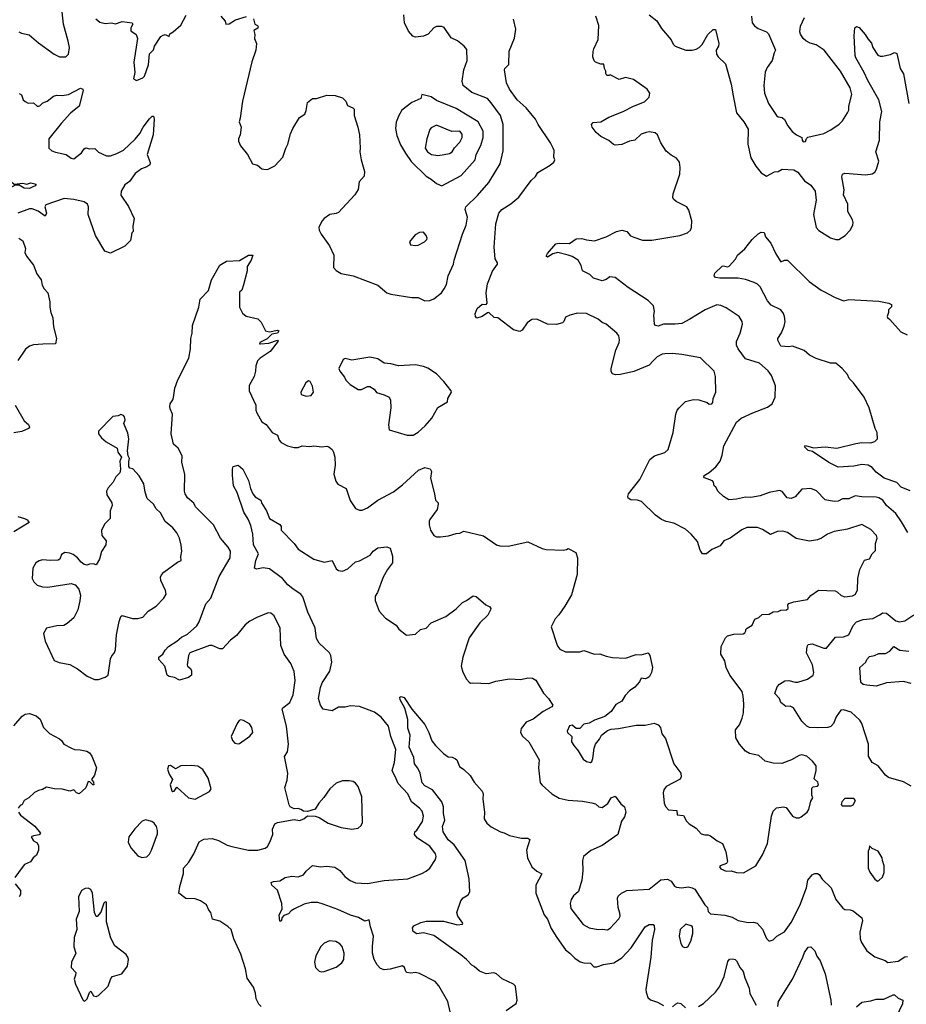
# Model space of a CAD drawing. Extents: x 1690054 to 1842981, y 782881 to 914114.
# Tile 587 of 656: x 1810210 to 1817007, y 847392 to 854938. Entities that reach past the tile are written whole.
import ezdxf

# ---------------------------------------------------------------- set-up
doc = ezdxf.new("R2010")
doc.units = 0

msp = doc.modelspace()

# ---------------------------------------------------------------- linework, layer by layer
at = {"layer": '0CON10XD'}
for points in [[(1810580.6, 854775), (1810544.5, 854904.5), (1810529.4, 855045)], [(1810794.4, 854945), (1810825, 854920.6), (1810865, 854910), (1810914.2, 854914.2), (1810945, 854907.1), (1810995.8, 854924.2), (1811072.5, 854915), (1811077.5, 854905), (1811062.8, 854877.2), (1811063.1, 854853.1), (1811103.8, 854823.8), (1811113.8, 854795), (1811084.1, 854614.1), (1811092.5, 854535), (1811083.3, 854485), (1811105, 854471.2), (1811155, 854492.5), (1811166.7, 854505), (1811198.3, 854591.7), (1811204.1, 854675.9), (1811235, 854707.5), (1811243.8, 854735), (1811290.9, 854809.1), (1811310.7, 854820.7), (1811325, 854823.8), (1811355, 854810), (1811360.7, 854829.3), (1811387.5, 854845), (1811445, 854897.5), (1811485, 854973.8)], [(1811752.9, 854965), (1811786.1, 854926.1), (1811790, 854905), (1811815, 854906.7), (1811865, 854936.7), (1811948, 854962)], [(1812002.5, 854945), (1812012.5, 854905), (1812032.5, 854895), (1812038, 854885), (1812035.5, 854874.5), (1812003.8, 854855), (1812012.9, 854825), (1812010.6, 854795), (1812024.3, 854755), (1812020.8, 854705), (1811990, 854615), (1811918, 854315), (1811901.2, 854185), (1811892, 854155), (1811908.8, 854115), (1811900.8, 854055), (1811886.2, 854025), (1811888.3, 854008.3), (1811901.7, 853971.7), (1811955.8, 853905.8), (1811994, 853834), (1812033.6, 853823.6), (1812065, 853796.7), (1812081.7, 853791.7), (1812108.8, 853791.2), (1812165, 853818), (1812227.1, 853885), (1812250, 853955), (1812266.3, 853983.7), (1812285.5, 854064.5), (1812303.1, 854105), (1812355, 854188), (1812396, 854215), (1812406.7, 854243.3), (1812415.5, 854304.5), (1812454.4, 854335.6), (1812485, 854333.8), (1812565, 854360), (1812628.3, 854358.3), (1812685, 854338.8), (1812708.8, 854315), (1812721.7, 854281.7), (1812763.6, 854263.6), (1812773.6, 854253.6), (1812773.8, 854205), (1812801.2, 854115), (1812813.8, 854055), (1812820, 853955), (1812816.7, 853925), (1812826.7, 853865), (1812853.3, 853775), (1812849.5, 853740.5), (1812813.3, 853695), (1812803.9, 853636.1), (1812780, 853595), (1812655, 853462), (1812635, 853452.5), (1812587.5, 853445), (1812544.5, 853415.5), (1812525.7, 853395), (1812504, 853345), (1812505.9, 853325.9), (1812521.2, 853295), (1812585.7, 853205.7), (1812617.5, 853135), (1812615, 853040), (1812635, 853017.5), (1812675, 852993.8), (1812765.7, 852975.7), (1812955, 852904), (1813025, 852846.2), (1813055, 852834), (1813215, 852808.6), (1813265, 852808.8), (1813316.4, 852783.6), (1813355, 852786), (1813385, 852799.2), (1813443.6, 852846.4), (1813464.2, 852875), (1813480.5, 852909.5), (1813495.6, 852975), (1813535.6, 853065), (1813540, 853095), (1813603.3, 853295), (1813633.3, 853365), (1813641.5, 853425), (1813625.6, 853485), (1813629.4, 853505), (1813718.5, 853591.5), (1813805, 853690.8), (1813894.3, 853835), (1813916.8, 853933.2), (1813915.4, 854135), (1813896.5, 854205), (1813825, 854300.6), (1813795, 854334.6), (1813675, 854379.5), (1813608.8, 854435), (1813602.7, 854467.3), (1813614.4, 854555), (1813638.9, 854625), (1813638.8, 854708.8), (1813615.9, 854735.9), (1813565, 854776.2), (1813518.3, 854798.3), (1813465, 854877.5), (1813446.4, 854886.4), (1813405, 854887.5), (1813385, 854876), (1813341.3, 854828.7), (1813305, 854813.1), (1813245, 854804.4), (1813223, 854813), (1813190, 854850), (1813160, 854915), (1813153.8, 854975)], [(1817017.8, 851007.8), (1816970.8, 851090.8), (1816925.8, 851155), (1816855.7, 851215), (1816827.1, 851255), (1816795, 851273.5), (1816775, 851279.6), (1816665, 851280.9), (1816615, 851288.9), (1816565, 851265.8), (1816517, 851267), (1816485, 851248.9), (1816452.9, 851247.1), (1816385, 851258.2), (1816318.5, 851328.5), (1816274.7, 851344.7), (1816205, 851340.5), (1816155, 851282), (1816125, 851270), (1816094.2, 851274.2), (1816055, 851323.8), (1816035, 851330.8), (1815955.8, 851314.2), (1815885, 851288.6), (1815815, 851276), (1815775, 851278.8), (1815705, 851264), (1815645, 851260), (1815604.4, 851284.4), (1815565, 851323.3), (1815545.8, 851355.8), (1815532.5, 851365), (1815528.8, 851395), (1815520, 851405), (1815458.3, 851428.3), (1815453.3, 851435), (1815456.7, 851445), (1815495, 851468), (1815547.4, 851512.6), (1815578.8, 851555), (1815595, 851600), (1815608.3, 851671.7), (1815704.2, 851855), (1815741.2, 851885), (1815831.2, 851925), (1815941.7, 851968.3), (1815978.8, 851995), (1816002, 852045), (1816003.6, 852133.6), (1815972.7, 852212.7), (1815947.6, 852247.6), (1815881.2, 852305), (1815775, 852340), (1815716.4, 852415), (1815704.5, 852445), (1815705, 852472.5), (1815733.1, 852535), (1815752, 852605), (1815748.8, 852625), (1815725, 852663.8), (1815625, 852730.8), (1815585, 852748.6), (1815555, 852754.3), (1815465, 852715.8), (1815347.8, 852642.2), (1815285, 852611.1), (1815235, 852604.4), (1815145, 852604.3), (1815105, 852589.2), (1815085, 852594), (1815075.9, 852605.9), (1815070.5, 852675), (1815077.4, 852702.6), (1815067.8, 852745), (1815026.6, 852786.6), (1814874, 852885), (1814773.6, 852963.6), (1814735, 852968), (1814705, 852948), (1814675, 852937.5), (1814608.3, 852958.3), (1814580, 852985), (1814523.5, 853013.5), (1814514, 853055), (1814491.2, 853095), (1814444.5, 853124.5), (1814415, 853134.4), (1814335, 853153.3), (1814295.7, 853144.3), (1814255, 853118.8), (1814246.7, 853125), (1814255, 853145.8), (1814320.5, 853219.5), (1814345, 853225.6), (1814425, 853222.5), (1814475, 853258.8), (1814518.3, 853261.7), (1814555, 853250.8), (1814615, 853244), (1814705.5, 853274.5), (1814785, 853314.2), (1814825, 853326.7), (1814864.2, 853314.2), (1814892.7, 853282.7), (1814918.3, 853271.7), (1814985, 853250), (1815055, 853249.2), (1815270, 853285), (1815330, 853305), (1815352.5, 853325), (1815360, 853345), (1815362.5, 853397.5), (1815339.7, 853479.7), (1815324.1, 853504.1), (1815243.3, 853545), (1815222.7, 853562.7), (1815218, 853575), (1815219.2, 853605), (1815270.8, 853755), (1815274.2, 853805), (1815266.6, 853846.6), (1815245, 853878), (1815205, 853899.2), (1815165, 853930), (1815124.3, 853995), (1815100, 854055), (1815081.7, 854071.7), (1815035, 854078.5), (1815013.3, 854075), (1814975, 854060), (1814925, 854016), (1814885, 854008), (1814825, 853982), (1814775, 853977.5), (1814761.7, 853981.7), (1814725, 854013.8), (1814665, 854044), (1814628.8, 854075), (1814598.8, 854115), (1814593.6, 854136.4), (1814605, 854150), (1814665, 854155.8), (1814725, 854191.4), (1814836.2, 854233.8), (1814914.1, 854275.9), (1815000.2, 854309.8), (1815035, 854344.2), (1815040.5, 854375), (1815020, 854405), (1814915, 854479.5), (1814855, 854495.6), (1814805, 854479.4), (1814736.4, 854516.4), (1814725, 854510), (1814711.7, 854511.7), (1814702, 854525), (1814703.3, 854545), (1814692.5, 854565), (1814688.3, 854598.3), (1814665, 854597.5), (1814625, 854612.5), (1814613.9, 854623.9), (1814603.3, 854655), (1814606, 854695), (1814610, 854715), (1814644.5, 854785.5), (1814648.6, 854895), (1814625.5, 854965)], [(1815036.3, 854976.3), (1815095, 854928.8), (1815130, 854870), (1815204.3, 854785), (1815219.8, 854749.8), (1815234, 854735), (1815315.5, 854705.5), (1815365, 854705.4), (1815395, 854711.8), (1815417.8, 854725), (1815441.1, 854748.9), (1815483.9, 854826.1), (1815525, 854863.1), (1815545, 854863.3), (1815569.2, 854755), (1815565.6, 854734.4), (1815550, 854705), (1815551.2, 854675), (1815563, 854653), (1815619.5, 854599.5), (1815664.3, 854445), (1815678.9, 854355)], [(1815819.4, 854965), (1815825.7, 854915), (1815842.4, 854892.4), (1815870.3, 854870.3), (1815935, 854845.8), (1815950.9, 854830.9), (1816004, 854705), (1815993.1, 854685), (1815979.4, 854625), (1815939.1, 854570.9), (1815924.4, 854535.6), (1815914.2, 854435), (1815919.2, 854375), (1815950, 854295), (1816011.2, 854205), (1816025, 854193.3), (1816055, 854188.8), (1816073.2, 854173.2), (1816099.2, 854125), (1816132.4, 854082.4), (1816164, 854055), (1816206.2, 854035), (1816207.5, 854015), (1816215, 854002.7), (1816234, 854005), (1816242.1, 854027.9), (1816252.5, 854037.5), (1816375, 854066.9), (1816428, 854095), (1816491.3, 854138.7), (1816516.5, 854163.5), (1816556.4, 854223.6), (1816565.8, 854245), (1816565.8, 854275), (1816588.9, 854365), (1816575, 854416.2), (1816503.2, 854543.2), (1816378, 854705), (1816316.1, 854746.1), (1816268.9, 854758.9), (1816236.8, 854776.8), (1816216.2, 854795), (1816195, 854827.5), (1816190, 854845), (1816195, 854890), (1816226.2, 854955)], [(1815777.5, 850255), (1815777.5, 850265), (1815787.5, 850275), (1815825, 850297.5), (1815846.1, 850343.9), (1815875, 850356.7), (1815901.2, 850378.8), (1815955, 850383.3), (1815985, 850400), (1816025, 850403.3), (1816045, 850413.3), (1816087.5, 850415), (1816100, 850425), (1816097.5, 850455), (1816106.4, 850463.6), (1816145, 850477.1), (1816250, 850495), (1816275.7, 850524.3), (1816334.2, 850565.8), (1816460.3, 850560.3), (1816480.3, 850550.3), (1816506.2, 850525), (1816535, 850515.6), (1816595, 850521.9), (1816615, 850534), (1816633.1, 850566.9), (1816634.6, 850655), (1816649.1, 850725), (1816685, 850796.2), (1816725, 850806.2), (1816745.5, 850844.5), (1816769.5, 850870.5), (1816770, 850925), (1816782.5, 850965), (1816777.5, 850985), (1816735, 851032), (1816665, 851070.6), (1816555, 851034.4), (1816452.9, 851017.1), (1816403.2, 850996.8), (1816356.7, 850965), (1816325, 850951.9), (1816265, 850941.9), (1816162.4, 850962.4), (1816095, 851008.6), (1816059.7, 851019.7), (1816015.9, 851015.9), (1815965, 850991.9), (1815905, 851030.8), (1815865.6, 851045.6), (1815785, 851045.6), (1815745, 851029.2), (1815655, 850966), (1815607.5, 850945), (1815580, 850905), (1815515, 850878), (1815475, 850843.8), (1815445, 850843.8), (1815425, 850873.8), (1815405, 850939.2), (1815356.7, 850995), (1815313, 851033), (1815225, 851080), (1815165, 851092.5), (1815128.9, 851108.9), (1815085, 851140), (1814977, 851247), (1814945, 851255.8), (1814895, 851259.2), (1814875, 851272.5), (1814871.2, 851285), (1814876.2, 851305), (1814965, 851413.3), (1815041.4, 851568.6), (1815075, 851596.9), (1815155, 851621.9), (1815180.8, 851645), (1815219.4, 851775), (1815240, 851915), (1815250, 851945), (1815264.4, 851965), (1815315, 852012.5), (1815375, 852028.8), (1815415, 852026.2), (1815480, 852005), (1815495, 851992.5), (1815515, 851994), (1815523.3, 852005), (1815526, 852035), (1815545.7, 852085), (1815544.3, 852205), (1815532.9, 852245), (1815427.7, 852347.7), (1815285, 852373.3), (1815215, 852380), (1815155, 852377.5), (1815135, 852374.5), (1815096, 852355), (1815065.6, 852325), (1815035, 852291.1), (1814918.5, 852241.5), (1814815, 852219.3), (1814777.1, 852217.1), (1814753.9, 852223.9), (1814743.4, 852243.4), (1814743.3, 852265), (1814779.5, 852405), (1814805.6, 852465), (1814808.6, 852485), (1814802.9, 852515), (1814788, 852535), (1814705, 852603.8), (1814675, 852616.7), (1814644.2, 852644.2), (1814555, 852685.7), (1814485, 852690), (1814425.9, 852674.1), (1814395, 852657.5), (1814381.2, 852625), (1814370, 852615), (1814325, 852601.2), (1814255, 852606.2), (1814175, 852643.3), (1814135, 852641.2), (1814101.2, 852615), (1814061.7, 852558.3), (1814045, 852550), (1813995, 852561.2), (1813875, 852652.5), (1813845.9, 852655.9), (1813805, 852693.3), (1813795, 852692.5), (1813755, 852664), (1813715, 852650), (1813703.6, 852663.6), (1813702.5, 852685), (1813716.7, 852725), (1813755, 852758.8), (1813785, 852756.2), (1813794.2, 852765.8), (1813784.6, 852845), (1813796.3, 852913.7), (1813835, 853011.2), (1813873.8, 853065), (1813873.8, 853075), (1813855.8, 853105.8), (1813846.9, 853195), (1813859.2, 853375), (1813882.5, 853455), (1813905, 853484), (1813975, 853526), (1814035, 853578), (1814132, 853705), (1814165, 853736.2), (1814183, 853767), (1814277.3, 853822.7), (1814305, 853847.5), (1814313.3, 853865), (1814303.8, 853885), (1814306.7, 853935), (1814300, 853955), (1814280, 853995), (1814185, 854136.2), (1814165, 854176.2), (1814092.7, 854262.7), (1814022.5, 854325), (1813965, 854406.2), (1813940.8, 854455), (1813926, 854555), (1813928.8, 854565), (1813960.8, 854595), (1813962.4, 854697.6), (1814002.3, 854797.7), (1814014.3, 854865), (1813995, 854943.3)], [(1815678.9, 854355), (1815705.3, 854225.3), (1815760.9, 854155), (1815795, 854100), (1815792.2, 853985), (1815815, 853880), (1815852.5, 853815), (1815895, 853763.8), (1815935, 853740), (1815995, 853772), (1816025, 853774), (1816055.9, 853794.1), (1816145, 853788.6), (1816175, 853770.8), (1816225, 853703.3), (1816275, 853670), (1816308.8, 853625), (1816315.9, 853555.9), (1816296, 853445), (1816316.7, 853345), (1816335, 853323.3), (1816425, 853266.7), (1816465, 853253.3), (1816490, 853255), (1816536.7, 853285), (1816576.2, 853325), (1816595.8, 853364.2), (1816598.8, 853385), (1816594, 853405), (1816559.5, 853469.5), (1816557.5, 853525), (1816524, 853595), (1816529.2, 853635), (1816512, 853735), (1816516.2, 853753.8), (1816535, 853762), (1816695, 853750), (1816745, 853756.2), (1816765, 853770), (1816777.9, 853792.1), (1816795.6, 853855), (1816772.3, 853925), (1816801.2, 854015), (1816803.3, 854155), (1816820, 854235), (1816795.6, 854325), (1816711.9, 854471.9), (1816684.7, 854534.7), (1816619.1, 854645), (1816613.8, 854665), (1816607.5, 854815), (1816612.9, 854877.1), (1816625, 854886.2), (1816645, 854878), (1816691.2, 854825), (1816710.9, 854790.9), (1816739.7, 854759.7), (1816750, 854725), (1816787.7, 854667.7), (1816805, 854658.8), (1816825, 854658), (1816885, 854672), (1816915, 854685.8), (1816935, 854680), (1816958.8, 854565), (1816985, 854522.5), (1817026.5, 854296.5)], [(1810202.5, 854845), (1810224.2, 854834.2), (1810281.2, 854821.2), (1810355, 854760), (1810475, 854674.2), (1810515, 854654), (1810562.5, 854655), (1810584, 854675), (1810590.6, 854725), (1810580.6, 854775)], [(1810205, 854373.8), (1810223, 854363), (1810236.7, 854325), (1810251.2, 854311.2), (1810275, 854300), (1810315, 854300.6), (1810345, 854275.7), (1810355, 854274.5), (1810365, 854277.5), (1810387.8, 854302.2), (1810420, 854315), (1810468.3, 854351.7), (1810495, 854360), (1810535, 854356.7), (1810585, 854364.4), (1810675, 854414.4), (1810694, 854405), (1810697.1, 854395), (1810664.5, 854275.5), (1810599.1, 854220.9), (1810527.3, 854142.7), (1810433.3, 854025), (1810434.2, 853955), (1810455, 853932.5), (1810483.2, 853923.2), (1810565, 853904.4), (1810605, 853877.7), (1810625, 853872), (1810682.6, 853917.4), (1810705, 853950), (1810717, 853957), (1810745, 853947.5), (1810785, 853950.8), (1810813.8, 853923.8), (1810875, 853895.8), (1810905, 853895.7), (1810955, 853913.3), (1811005, 853939.4), (1811095, 854022.2), (1811130.9, 854065), (1811157.1, 854115), (1811205, 854178.8), (1811225, 854198.8), (1811235, 854200), (1811241.2, 854175), (1811233.8, 854055), (1811186, 853905), (1811208.8, 853845), (1811206.7, 853825), (1811185, 853810), (1811143.3, 853795), (1811095, 853758.8), (1811050.9, 853699.1), (1811015, 853674), (1810987.5, 853625), (1810985, 853592.5), (1811045, 853507.5), (1811086.7, 853415), (1811077.5, 853355), (1811080, 853315), (1811070, 853305), (1811060, 853245), (1811015, 853202.5), (1810905, 853150), (1810863.6, 853163.6), (1810791.2, 853285), (1810734.3, 853445), (1810737.3, 853505), (1810730, 853525), (1810705, 853541.8), (1810625, 853561.2), (1810552, 853568), (1810410, 853520), (1810402.9, 853505), (1810415.8, 853455), (1810405, 853433.8), (1810351.4, 853471.4), (1810305, 853489.8), (1810285, 853489.1), (1810195, 853456.7)], [(1813445, 853664), (1813594.7, 853745.3), (1813700.5, 853865), (1813708.9, 853905), (1813745.8, 853974.2), (1813763.5, 854035), (1813762.9, 854085), (1813725, 854156.7), (1813555, 854258.5), (1813405, 854318.5), (1813365, 854348.2), (1813292.5, 854365), (1813286.2, 854335), (1813215, 854302.9), (1813139.2, 854245), (1813115.6, 854205), (1813096.4, 854153.6), (1813091.9, 854105), (1813100.2, 854050.2), (1813128.3, 853978.3), (1813167.7, 853915), (1813212, 853852), (1813325, 853739.2), (1813365, 853717.1), (1813405, 853682), (1813445, 853664)], [(1813415, 853896.4), (1813465, 853904.6), (1813505, 853911.8), (1813525, 853925.6), (1813544.2, 853955.8), (1813585, 853998.6), (1813601.1, 854035), (1813602, 854062), (1813583.3, 854085), (1813522.4, 854082.4), (1813405, 854130), (1813365, 854110), (1813354.1, 854095.9), (1813330, 854025), (1813318.8, 853955), (1813335, 853926.7), (1813365.9, 853905.9), (1813415, 853896.4)], [(1810285, 853646), (1810245, 853647.5), (1810205, 853670.8), (1810175, 853670), (1810153, 853657), (1810135, 853660), (1810110, 853690), (1810059.3, 853709.3), (1810041.2, 853745), (1810043.3, 853765), (1810055, 853777.5), (1810065, 853772.5), (1810111.7, 853701.7), (1810145.9, 853695.9), (1810168.3, 853678.3), (1810235, 853686.5), (1810265, 853677.5), (1810295, 853688), (1810335, 853677.5), (1810327.5, 853665), (1810305, 853654.4), (1810285, 853646)], [(1813245, 853206.7), (1813265, 853211.2), (1813313.3, 853235), (1813330, 853255), (1813333.3, 853265), (1813326.7, 853285), (1813305, 853310), (1813275, 853308.8), (1813241.2, 853288.8), (1813197.5, 853235), (1813205, 853213.3), (1813245, 853206.7)], [(1817035, 851328.7), (1816968, 851355), (1816935, 851390.6), (1816836.2, 851425), (1816775, 851471.4), (1816746, 851506), (1816715, 851523.6), (1816665, 851530), (1816603, 851517), (1816485, 851508.1), (1816412.9, 851545), (1816288, 851628), (1816255, 851635.8), (1816226.7, 851665), (1816235, 851675.8), (1816295, 851656), (1816385, 851665.7), (1816475, 851655.7), (1816620.7, 851689.3), (1816665, 851696.9), (1816735, 851696.7), (1816765, 851705.7), (1816785.7, 851725), (1816784.2, 851775), (1816767.1, 851805), (1816722.1, 851965), (1816684.7, 852044.7), (1816601.2, 852155), (1816568.6, 852188.6), (1816555, 852219.2), (1816515, 852264.3), (1816466.2, 852306.2), (1816425, 852306.9), (1816315, 852341.8), (1816265, 852368.5), (1816222.5, 852402.5), (1816135, 852436.7), (1816105, 852431.4), (1816045, 852436), (1816021.4, 852481.4), (1816020.8, 852495), (1816050.3, 852539.7), (1816070.9, 852589.1), (1816078.2, 852625), (1816072.7, 852665), (1816065, 852686), (1816043.9, 852713.9), (1815970.8, 852750.8), (1815942.8, 852785), (1815885, 852890), (1815865, 852910.6), (1815840, 852925), (1815775, 852947.5), (1815718, 852958), (1815576.4, 852956.4), (1815545, 852963.8), (1815533.3, 852975), (1815538.8, 852995), (1815595, 853048.8), (1815605, 853053.3), (1815635, 853044), (1815649.5, 853050.5), (1815697.3, 853102.7), (1815713.5, 853135), (1815768.9, 853181.1), (1815825.7, 853254.3), (1815872.1, 853297.9), (1815895, 853308.9), (1815917.5, 853307.5), (1815926.2, 853275), (1815967.5, 853225), (1816005.8, 853145), (1816045, 853082.5), (1816073.6, 853096.4), (1816095, 853096.2), (1816261.2, 852931.2), (1816354.6, 852864.6), (1816375.5, 852855.5), (1816455, 852812.5), (1816525, 852784), (1816566.4, 852793.6), (1816795, 852780.8), (1816873.3, 852765), (1816892.5, 852755), (1816892.7, 852737.3), (1816871.2, 852715), (1816871.2, 852695), (1816858.8, 852665), (1816863.3, 852655), (1816881.4, 852641.4), (1816963.3, 852545), (1817013.9, 852523.9)], [(1810203, 853263), (1810233.6, 853243.6), (1810253.3, 853185), (1810250, 853155), (1810262, 853125), (1810315, 853057.5), (1810340.5, 852990.5), (1810373.9, 852943.9), (1810381.2, 852905), (1810396.2, 852875), (1810426.7, 852845), (1810441.2, 852775), (1810440, 852735), (1810447.5, 852695), (1810464.2, 852654.2), (1810468.6, 852585), (1810490.8, 852495), (1810485, 852453.3), (1810387.7, 852452.3), (1810315, 852445.8), (1810285, 852436), (1810255, 852413.8), (1810195, 852326.7)], [(1812061.2, 847375), (1812044.2, 847394.2), (1812023.3, 847435), (1812018.3, 847478.3), (1812001.2, 847525), (1811952.4, 847592.4), (1811940.8, 847665), (1811905.5, 847775.5), (1811850.8, 847895), (1811831.2, 847965), (1811805, 847990), (1811745, 848028.8), (1811688.8, 848045), (1811675.8, 848095), (1811660, 848115), (1811642.5, 848155), (1811596.1, 848186.1), (1811555, 848200), (1811484.2, 848204.2), (1811430, 848245), (1811437.5, 848295), (1811465.9, 848395.9), (1811466.2, 848435), (1811507.6, 848482.4), (1811544.2, 848545), (1811585, 848638.8), (1811621.7, 848658.3), (1811685, 848663.8), (1811735, 848648.8), (1811800.9, 848610.9), (1811835, 848600.8), (1811965, 848573.3), (1812035, 848572.9), (1812092, 848588), (1812108.3, 848601.7), (1812128.1, 848635), (1812151.2, 848695), (1812148.8, 848735), (1812165, 848776.7), (1812185, 848786.2), (1812315, 848810), (1812355, 848800), (1812387.5, 848815), (1812415, 848836.7), (1812475, 848834), (1812505, 848824), (1812575, 848781.2), (1812675, 848748), (1812755, 848734), (1812805, 848743.3), (1812827.3, 848762.7), (1812838, 848785), (1812831.7, 848981.7), (1812805, 849062.5), (1812785, 849087.5), (1812765, 849098.8), (1812735, 849106.2), (1812685, 849106.2), (1812635, 849086.7), (1812586.1, 849043.9), (1812541.7, 848978.3), (1812503.8, 848935), (1812475, 848887.5), (1812415, 848871.2), (1812386.4, 848873.6), (1812365.8, 848885.8), (1812345, 848893.8), (1812315, 848890), (1812283.3, 848905), (1812275, 848920), (1812243.1, 849055), (1812260.9, 849109.1), (1812265.6, 849164.4), (1812238.8, 849291.2), (1812262.1, 849327.9), (1812269.4, 849385), (1812254.4, 849525), (1812222, 849655), (1812226.2, 849665), (1812280, 849705), (1812306.7, 849763.3), (1812321.8, 849875), (1812315, 849942.5), (1812288, 850005), (1812238, 850075), (1812212.6, 850142.6), (1812205.8, 850275), (1812160.7, 850370.7), (1812135, 850390), (1812115, 850393.8), (1812026.7, 850356.7), (1811975, 850329.4), (1811938.3, 850301.7), (1811870.6, 850219.4), (1811827, 850183), (1811765, 850116), (1811745, 850115.7), (1811685, 850142.1), (1811665, 850143.4), (1811515, 850086.7), (1811504.5, 850065), (1811493.8, 849995), (1811496.2, 849985), (1811520, 849965), (1811527.4, 849947.4), (1811525.7, 849915), (1811505, 849897.5), (1811435, 849875.7), (1811396.9, 849896.9), (1811355, 849904.2), (1811340, 849915), (1811322.5, 849985), (1811276.2, 850035), (1811275.9, 850054.1), (1811306.7, 850075), (1811323.8, 850106.2), (1811349.4, 850135), (1811415.7, 850175), (1811450, 850205), (1811495, 850229.4), (1811567.2, 850292.8), (1811585, 850323.8), (1811638, 850462), (1811675.5, 850505), (1811737.7, 850672.3), (1811824.5, 850815), (1811826.2, 850865), (1811808.2, 850895), (1811748.5, 850965), (1811695, 851066.2), (1811557.5, 851205), (1811544.3, 851234.3), (1811495.8, 851275), (1811477.1, 851305), (1811472.2, 851325), (1811475.5, 851455.5), (1811453.9, 851543.9), (1811455.6, 851595), (1811425.6, 851655), (1811389.4, 851685), (1811371.9, 851765), (1811380.5, 851915), (1811362.9, 851955), (1811361.9, 851975), (1811364.3, 851995), (1811384.6, 852025), (1811387.7, 852042.3), (1811400.4, 852115), (1811422.4, 852177.6), (1811505.6, 852345), (1811519.5, 852415), (1811520.6, 852495), (1811531.9, 852535), (1811534.3, 852595), (1811584.2, 852735), (1811594.3, 852795.7), (1811657, 852863), (1811680, 852945), (1811745, 853057.5), (1811795, 853086.7), (1811895, 853092), (1811965, 853133.3), (1811997.5, 853135), (1811983.3, 853095), (1811953, 853047), (1811953.3, 853015), (1811926.4, 852906.4), (1811912.5, 852865), (1811895, 852850), (1811895.8, 852735.8), (1811918.8, 852688.8), (1811945, 852666.7), (1812036.4, 852646.4), (1812060.7, 852620.7), (1812095, 852553.3), (1812125, 852546.2), (1812185, 852558.8), (1812197.5, 852555), (1812186.7, 852535), (1812141.9, 852528.1), (1812106.4, 852493.6), (1812050, 852465), (1812047.5, 852455), (1812055, 852453.1), (1812120.2, 852459.8), (1812185, 852482.5), (1812192.5, 852475), (1812130, 852395), (1812054.4, 852345.6), (1812033.8, 852325), (1812018.8, 852285), (1812017.5, 852245), (1812006.7, 852205), (1811970, 852135), (1811970, 852095), (1812020, 851985), (1812020.8, 851945), (1812028.9, 851925), (1812065.4, 851855.4), (1812098.6, 851835), (1812145.4, 851775.4), (1812185, 851754), (1812199.2, 851715), (1812215, 851697.5), (1812263.4, 851673.4), (1812315, 851659.4), (1812345, 851660), (1812375, 851672), (1812435, 851668.6), (1812465, 851672), (1812525, 851664.3), (1812565, 851669.2), (1812580, 851665), (1812604.1, 851644.1), (1812616, 851625), (1812625.8, 851585.8), (1812628.8, 851525), (1812618.8, 851455), (1812632.3, 851402.3), (1812649.3, 851379.3), (1812712.5, 851345), (1812742.4, 851252.4), (1812783, 851193), (1812815, 851180), (1812835, 851180.8), (1812875, 851197.1), (1812954.3, 851255.7), (1813075, 851320.6), (1813145.4, 851374.6), (1813266.2, 851485), (1813315, 851505.8), (1813355.7, 851495.7), (1813366.2, 851475), (1813360, 851425), (1813390, 851305), (1813396.2, 851255), (1813416.7, 851235), (1813418.8, 851225), (1813410, 851185), (1813355, 851108.8), (1813348.6, 851095), (1813348.3, 851068.3), (1813359.4, 851025), (1813385, 850986), (1813405, 850975.8), (1813435, 850974), (1813495.9, 850984.1), (1813555, 851001.2), (1813585, 851003.8), (1813615, 851018.8), (1813765, 850983.8), (1813865, 850913.3), (1813890, 850905), (1813955, 850904.2), (1814105, 850936), (1814216.1, 850886.1), (1814245, 850878.8), (1814375, 850872), (1814402.5, 850877.5), (1814415, 850886.7), (1814473.9, 850853.9), (1814486, 850815), (1814483.6, 850686.4), (1814438.8, 850531.2), (1814388.8, 850445), (1814343, 850377), (1814314.3, 850345.7), (1814283.3, 850285), (1814327.5, 850152.5), (1814334.2, 850134.2), (1814351.2, 850115), (1814395, 850094.2), (1814505, 850093.3), (1814535, 850103.3), (1814615, 850076.7), (1814657.7, 850077.7), (1814705, 850060), (1814755, 850051.2), (1814853.6, 850046.4), (1814935, 850073.8), (1814975, 850070), (1815026.4, 850086.4), (1815041.2, 850065), (1815061.2, 849975), (1815054.2, 849935), (1815036.7, 849905), (1815025, 849893.3), (1815005, 849886.2), (1814975, 849892.5), (1814962, 849865), (1814925.7, 849824.3), (1814885, 849796), (1814850.6, 849759.4), (1814825, 849716.2), (1814779.8, 849690.2), (1814745, 849636.2), (1814695, 849598), (1814615, 849569.4), (1814575, 849547.8), (1814535, 849539.4), (1814505, 849505.8), (1814475, 849507.5), (1814445, 849531.2), (1814425, 849526), (1814406, 849485), (1814408.8, 849475), (1814442, 849445), (1814440, 849405), (1814458.8, 849375), (1814492, 849335), (1814530, 849270), (1814554.1, 849254.1), (1814585, 849246.2), (1814595, 849253.8), (1814603.6, 849276.4), (1814613.8, 849355), (1814623.5, 849385), (1814655.8, 849425), (1814670.8, 849455), (1814715, 849491.4), (1814745, 849501.9), (1814800, 849505), (1814935, 849530.6), (1815005, 849531.5), (1815073.2, 849546.8), (1815105.5, 849535.5), (1815123.2, 849513.2), (1815132, 849465), (1815159.3, 849429.3), (1815224, 849235), (1815278, 849165), (1815280, 849135), (1815271.7, 849118.3), (1815165, 849062), (1815148.2, 849035), (1815143.6, 849013.6), (1815149.1, 848935), (1815159.5, 848909.5), (1815184.2, 848884.2), (1815246.7, 848876.7), (1815251.2, 848845), (1815298.3, 848838.3), (1815322.5, 848795), (1815342.5, 848775), (1815395, 848742.5), (1815435, 848700), (1815461.7, 848691.7), (1815485, 848692.5), (1815505, 848683.3), (1815555.9, 848645.9), (1815597.5, 848625), (1815622.3, 848562.3), (1815636.1, 848486.1), (1815628.3, 848471.7), (1815578.6, 848455), (1815575.6, 848445), (1815585, 848430.6), (1815625, 848412.9), (1815664.2, 848414.2), (1815705, 848403.8), (1815759.3, 848400.7), (1815852.5, 848455), (1815905, 848537.5), (1815942, 848625), (1815972, 848835), (1815986.4, 848873.6), (1816010.7, 848899.3), (1816065, 848906.2), (1816085, 848900), (1816134.3, 848834.3), (1816162.3, 848822.3), (1816185, 848822), (1816201.2, 848828.8), (1816246.2, 848865), (1816258.8, 848885), (1816275, 848950), (1816290, 848975), (1816283.3, 848995), (1816282, 849048), (1816291.7, 849058.3), (1816325, 849064.4), (1816333.3, 849075), (1816328.1, 849095), (1816300.8, 849120.8), (1816316.2, 849185), (1816315, 849220), (1816287, 849257), (1816245, 849293.8), (1816205, 849303.8), (1816185, 849300), (1816127.5, 849265), (1816052.3, 849237.7), (1815985, 849240), (1815925, 849255.8), (1815875, 849300), (1815805, 849315.8), (1815775, 849332.5), (1815728, 849385), (1815698.8, 849435), (1815698, 849495), (1815727.1, 849535), (1815748.1, 849585), (1815757.3, 849627.3), (1815761.9, 849695), (1815757.1, 849755), (1815748.8, 849788.8), (1815652.5, 849915), (1815625.5, 849975), (1815614.5, 850024.5), (1815585.6, 850075), (1815588.5, 850135), (1815619.7, 850200.3), (1815635, 850217.5), (1815685, 850230), (1815755, 850232), (1815769.3, 850240.7), (1815777.5, 850255)], [(1813225, 851754.2), (1813265, 851778), (1813318, 851825), (1813370, 851885), (1813415, 851967.5), (1813489.3, 852010.7), (1813492.5, 852035), (1813520, 852085), (1813516.7, 852095), (1813462, 852165), (1813404, 852225), (1813338.3, 852268.3), (1813305, 852281.2), (1813245, 852293.3), (1813115, 852285.8), (1813055, 852301.4), (1813005, 852305.8), (1812955, 852340), (1812895, 852353.3), (1812755, 852328), (1812705, 852341.4), (1812690, 852335), (1812657.5, 852265), (1812663.3, 852245), (1812699.2, 852199.2), (1812708.8, 852175), (1812742.1, 852142.1), (1812805, 852103.3), (1812830, 852105), (1812875, 852126.7), (1812895, 852127.5), (1812928, 852108), (1812945, 852081.2), (1813005, 852064), (1813042.5, 852045), (1813053.6, 852023.6), (1813054.2, 851965), (1813035.9, 851834.1), (1813043.3, 851795), (1813180, 851755), (1813225, 851754.2)], [(1812405, 852054.3), (1812445, 852058.8), (1812461.2, 852085), (1812455, 852130), (1812437.5, 852165), (1812425, 852170), (1812402.5, 852155), (1812363.8, 852085), (1812367.5, 852065), (1812405, 852054.3)], [(1810174.2, 851985), (1810244.3, 851864.3), (1810276.2, 851835), (1810283.8, 851815), (1810276.7, 851805), (1810225, 851782.9), (1810165, 851772)], [(1810815, 849882.5), (1810865, 849898.8), (1810887.5, 849915), (1810905, 850040), (1810915, 850062.5), (1810935, 850082.5), (1810945, 850110), (1810951.2, 850225), (1810972.5, 850327.5), (1810986.4, 850363.6), (1810995, 850372.5), (1811075, 850350), (1811115, 850350), (1811155, 850360), (1811194.4, 850405.6), (1811255, 850443.8), (1811313.9, 850506.1), (1811333.3, 850535), (1811328.8, 850565), (1811291.3, 850641.3), (1811290, 850665), (1811297.5, 850685), (1811315.5, 850704.5), (1811418.9, 850781.1), (1811448.8, 850795), (1811445.8, 850825), (1811454, 850865), (1811448, 850912), (1811434.5, 850964.5), (1811415.4, 851005.4), (1811385, 851042.9), (1811325, 851092), (1811288.3, 851158.3), (1811255, 851190), (1811235.5, 851225.5), (1811188.3, 851268.3), (1811172.5, 851317.5), (1811160.9, 851380.9), (1811125, 851443.3), (1811075.9, 851495.9), (1811055, 851502.5), (1811047.5, 851515), (1811046.4, 851553.6), (1811052.5, 851575), (1811042.5, 851595), (1811037.5, 851635), (1811046, 851725), (1811039.7, 851769.7), (1811008.8, 851845), (1811017.9, 851872.1), (1811014, 851895), (1811005, 851905.8), (1810985, 851913.8), (1810965, 851903.3), (1810925, 851896.2), (1810813.8, 851785), (1810812.9, 851765), (1810835.8, 851735), (1810873.7, 851703.7), (1810956.7, 851655), (1810962.5, 851625), (1810990, 851585), (1810977.5, 851555), (1810982.5, 851495), (1810976.7, 851465), (1810947.5, 851435), (1810926.7, 851395), (1810888.6, 851351.4), (1810875.7, 851324.3), (1810877.9, 851297.9), (1810916.7, 851235), (1810920, 851215), (1810903.3, 851175), (1810902.5, 851115), (1810863.3, 851075), (1810836.7, 851025), (1810840, 850985), (1810872.5, 850945), (1810870, 850915), (1810836.7, 850863.3), (1810822.5, 850805), (1810795, 850760), (1810775, 850767.5), (1810745, 850766.7), (1810725, 850757.5), (1810705, 850762.5), (1810680.7, 850780.7), (1810652.5, 850815), (1810618.8, 850838.8), (1810595, 850851.2), (1810555, 850856.2), (1810530.7, 850839.3), (1810517.5, 850805), (1810505, 850797.5), (1810445, 850793.3), (1810385, 850798.8), (1810358.3, 850791.7), (1810333.8, 850775), (1810310, 850735), (1810306.2, 850655), (1810319.5, 850629.5), (1810345, 850606), (1810385, 850592.5), (1810425, 850588.6), (1810605, 850618.8), (1810636.1, 850606.1), (1810663.8, 850575), (1810677, 850527), (1810670.8, 850485), (1810654.4, 850415.6), (1810625.8, 850355), (1810575, 850310), (1810547.5, 850295), (1810495, 850294), (1810415, 850276.2), (1810392, 850235), (1810406.1, 850176.1), (1810475, 850027.5), (1810511.7, 850011.7), (1810595, 849997.5), (1810653.6, 849963.6), (1810726.4, 849906.4), (1810783, 849883), (1810815, 849882.5)], [(1813510.8, 847335), (1813491.2, 847415), (1813423.8, 847535), (1813395, 847566.2), (1813275, 847628.8), (1813245, 847636.2), (1813205, 847631.2), (1813177.5, 847635), (1813168.8, 847645), (1813160.8, 847675), (1813145, 847687.1), (1813048.8, 847661.2), (1813005, 847657.5), (1812975, 847667.1), (1812949.2, 847695), (1812928.1, 847735), (1812915.6, 847785), (1812913.6, 847835), (1812922.2, 847915), (1812898.1, 847985), (1812889.5, 848039.5), (1812855, 848029.2), (1812806.9, 848056.9), (1812745, 848074.5), (1812649.4, 848119.4), (1812535, 848160), (1812495, 848171.9), (1812445, 848173.1), (1812391.2, 848158.8), (1812315.9, 848124.1), (1812291.2, 848108.8), (1812270, 848085), (1812235, 848072.5), (1812223, 848057), (1812215, 848030), (1812205, 848030), (1812200, 848075), (1812221.2, 848125), (1812220, 848165), (1812186.1, 848266.1), (1812143.8, 848305), (1812137.5, 848325), (1812155, 848333.8), (1812205, 848340), (1812245.9, 848364.1), (1812295, 848374.2), (1812345, 848370.6), (1812385, 848384.2), (1812406.1, 848413.9), (1812455, 848456.2), (1812516.1, 848446.1), (1812565, 848450.8), (1812625, 848444), (1812665, 848418), (1812701.5, 848371.5), (1812742.4, 848342.4), (1812785, 848324.3), (1812875, 848318.1), (1813005, 848342.2), (1813185.6, 848354.4), (1813293.3, 848395), (1813326.6, 848413.4), (1813353, 848437), (1813397.3, 848502.7), (1813402, 848525), (1813398, 848545), (1813354.4, 848604.4), (1813259.5, 848665), (1813236.9, 848695), (1813240, 848715), (1813255, 848728), (1813297.4, 848792.6), (1813304.4, 848835), (1813295, 848873.3), (1813275.8, 848895), (1813213.1, 848943.1), (1813185.9, 849005.9), (1813111.9, 849085), (1813095, 849120), (1813064.3, 849185), (1813084.3, 849245), (1813094.2, 849345), (1813055.6, 849445), (1813037.1, 849525), (1812981.9, 849591.9), (1812930.9, 849630.9), (1812814.4, 849674.4), (1812745, 849678.9), (1812705, 849670.9), (1812655, 849670.7), (1812605, 849641.4), (1812537.1, 849655), (1812514.6, 849684.6), (1812501.1, 849735), (1812515, 849820), (1812528.9, 849855), (1812587.1, 849945), (1812602.9, 850015), (1812594, 850065), (1812584, 850085), (1812505, 850160.8), (1812484.2, 850195), (1812475.6, 850275), (1812468.8, 850288.8), (1812417.6, 850397.6), (1812379.1, 850515), (1812365, 850536.4), (1812305, 850573.1), (1812265, 850606.5), (1812225, 850655.5), (1812125, 850730.8), (1812075, 850738.1), (1812025, 850726.2), (1812010, 850735), (1812020, 850795), (1812040, 850845), (1812002.5, 850915), (1811997.9, 850995), (1811982.3, 851062.3), (1811961.5, 851111.5), (1811928.4, 851165), (1811878.2, 851315), (1811850, 851365), (1811841.2, 851448.8), (1811840, 851495), (1811847.5, 851515), (1811885, 851523.8), (1811920, 851495), (1811963.8, 851406.2), (1811978, 851345), (1811998, 851305), (1812015, 851281.2), (1812057.5, 851255), (1812063.3, 851235), (1812101.4, 851175), (1812125, 851116.7), (1812205, 851070), (1812213.8, 851055), (1812214, 851025), (1812315, 850924.3), (1812345, 850880), (1812465, 850802.9), (1812545, 850781.1), (1812605, 850793.8), (1812635, 850731.2), (1812655, 850717.5), (1812685, 850712), (1812725, 850730), (1812785, 850784), (1812815, 850791.2), (1812897.5, 850835), (1812920, 850865), (1812955, 850891.2), (1813025, 850898.8), (1813049.5, 850889.5), (1813067.7, 850827.7), (1813068.8, 850775), (1813030, 850725), (1812996.2, 850665), (1812952, 850548), (1812935, 850520), (1812933.9, 850486.1), (1812965.7, 850405.7), (1813015, 850352), (1813095, 850297.5), (1813116.8, 850266.8), (1813175, 850222.5), (1813245, 850228.8), (1813283.3, 850265), (1813326.7, 850275), (1813365, 850316.7), (1813475.4, 850364.6), (1813555, 850424), (1813605, 850472.5), (1813635, 850486), (1813685, 850523.3), (1813708.3, 850518.3), (1813782.5, 850455), (1813815, 850437.5), (1813822.5, 850425), (1813820, 850415), (1813798.8, 850375), (1813736, 850315), (1813655, 850202), (1813605.9, 850054.1), (1813593.3, 849985), (1813607.5, 849937.5), (1813636, 849885), (1813655, 849862.5), (1813665, 849853.3), (1813683.9, 849856.1)], [(1810195, 851132), (1810245.6, 851115.6), (1810266.7, 851105), (1810282.5, 851085), (1810165.5, 851014.5)], [(1817044.1, 849064.1), (1816985, 849097.3), (1816869.7, 849129.8), (1816847.6, 849147.6), (1816790.4, 849220.4), (1816744.4, 849245), (1816717.8, 849295), (1816716.6, 849386.6), (1816665.6, 849545), (1816649.5, 849569.5), (1816585, 849632.5), (1816525, 849648.6), (1816505, 849647.5), (1816468.9, 849595), (1816449.5, 849545), (1816428.5, 849521.5), (1816405, 849512.9), (1816328, 849512), (1816265, 849513.8), (1816245, 849522.9), (1816205, 849561.2), (1816142.5, 849665), (1816115, 849678.5), (1816084, 849674), (1816043.8, 849705), (1816034, 849735), (1815997.5, 849775), (1816017.5, 849825), (1816033.3, 849845), (1816075, 849870.8), (1816105, 849874.2), (1816155, 849860.6), (1816175, 849861.5), (1816250, 849885), (1816292, 849915), (1816298.6, 849935), (1816288.5, 849995), (1816240.9, 850085), (1816246.7, 850135), (1816255, 850150), (1816285, 850156), (1816373.2, 850123.2), (1816395, 850122.5), (1816463.4, 850206.6), (1816525, 850209.2), (1816565, 850223.1), (1816599.2, 850295), (1816625, 850323.8), (1816675, 850341.1), (1816750.9, 850349.1), (1816802.5, 850377.5), (1816825, 850391.9), (1816855, 850391.4), (1816925, 850332.2), (1816955, 850323.5), (1816995, 850330.6), (1817063, 850377)], [(1817045, 849851.6), (1816985, 849865.9), (1816855, 849857.5), (1816775, 849830), (1816705, 849838), (1816675, 849844.2), (1816658.2, 849858.2), (1816650, 849975), (1816695, 850013.8), (1816704.3, 850035.7), (1816723.2, 850056.8), (1816762.5, 850065), (1816795, 850080.8), (1816848.1, 850081.9), (1816880.3, 850099.7), (1816910, 850135), (1816957.6, 850107.6), (1817025, 850099.6)], [(1813683.9, 849856.1), (1813805, 849851.4), (1813860.9, 849869.1), (1813965, 849885.8), (1814051.7, 849881.7), (1814105, 849895.6), (1814141.3, 849891.3), (1814165.7, 849875.7), (1814225, 849776.7), (1814263.8, 849735), (1814298, 849685), (1814288.8, 849671.2), (1814222.4, 849637.6), (1814145, 849578.8), (1814092.5, 849555), (1814054.1, 849505.9), (1814050, 849475), (1814065, 849446.7), (1814113.3, 849405), (1814192.5, 849265), (1814187.1, 849205), (1814200.9, 849090.9), (1814215, 849071.2), (1814288.8, 849005), (1814345, 848972.5), (1814415, 848956.9), (1814525, 848949.4), (1814595, 848935.8), (1814625, 848930), (1814650, 848905), (1814675, 848900), (1814718.1, 848931.9), (1814743.3, 848975), (1814775, 848987.5), (1814818.1, 848928.1), (1814846.2, 848905), (1814856, 848865), (1814845, 848830), (1814824.2, 848795), (1814795.6, 848694.4), (1814675, 848610), (1814587.5, 848572.5), (1814532.9, 848525), (1814524.3, 848495), (1814526.5, 848415), (1814518.1, 848345), (1814492.5, 848257.5), (1814456, 848225), (1814437.5, 848195), (1814430.8, 848165), (1814435.8, 848125.8), (1814530, 848005), (1814575, 847979.4), (1814645, 847966), (1814675, 847969.2), (1814715, 847963.3), (1814737.5, 847975), (1814803.2, 848046.8), (1814812.1, 848067.9), (1814810.6, 848090.6), (1814798.2, 848135), (1814793.1, 848205), (1814798.3, 848221.7), (1814822.5, 848245), (1814865, 848264.6), (1815035, 848275.5), (1815125, 848346), (1815175, 848352), (1815203.8, 848335), (1815229.1, 848299.1), (1815245, 848289.2), (1815285, 848284), (1815335, 848292), (1815365, 848286), (1815385, 848273.8), (1815460.8, 848155), (1815482, 848135), (1815488.8, 848105), (1815505.8, 848085.8), (1815616.6, 848076.6), (1815670.9, 848060.9), (1815717.5, 848035), (1815795, 848020), (1815835, 848022.9), (1815863.2, 848013.2), (1815905, 847968), (1815935, 847897.5), (1815955, 847877.5), (1815985, 847886.7), (1816015, 847913.8), (1816072.9, 847947.1), (1816125, 848020), (1816191.4, 848148.6), (1816241.9, 848285), (1816250.6, 848345), (1816285, 848384.3), (1816305, 848394.3), (1816325.8, 848395.8), (1816337.9, 848387.9), (1816360.3, 848350.3), (1816430.8, 848285), (1816466.8, 848196.8), (1816518.8, 848128.8), (1816535, 848118), (1816575, 848115.7), (1816597.9, 848107.9), (1816665.8, 848055.8), (1816671.2, 848035), (1816650, 847945), (1816652.5, 847895), (1816662.5, 847865), (1816705, 847801.2), (1816765, 847755.8), (1816845, 847728.8), (1816865, 847713.3), (1816945, 847721.9), (1816995, 847757.5), (1817015, 847759.2)], [(1813940, 847345), (1814015, 847397.5), (1814023.8, 847425), (1814010.9, 847530.9), (1813995.8, 847545.8), (1813907.5, 847587.5), (1813865, 847627.1), (1813845, 847632.5), (1813785, 847627.1), (1813735, 847647.1), (1813695, 847682), (1813675, 847691.2), (1813636.2, 847735), (1813592.4, 847772.4), (1813385, 847919.2), (1813305, 847939.2), (1813255, 847932.5), (1813225, 847950), (1813220.7, 847979.3), (1813232.5, 847995), (1813285, 848019.2), (1813325, 848028.6), (1813459.7, 848029.7), (1813565, 848000.8), (1813603.6, 848006.4), (1813606.7, 848015), (1813569.1, 848069.1), (1813560, 848095), (1813592.1, 848185), (1813610.6, 848209.4), (1813648.8, 848231.2), (1813659.4, 848255), (1813655.2, 848355.2), (1813625.2, 848495.2), (1813541.6, 848615), (1813495, 848652.3), (1813455.8, 848715), (1813449.8, 848755), (1813468.2, 848805), (1813458, 848855), (1813457.5, 848905), (1813445.9, 848945), (1813373.5, 849035), (1813315, 849068), (1813295, 849089.5), (1813279.5, 849165), (1813263.1, 849203.1), (1813235.7, 849235), (1813231.3, 849285), (1813195, 849363.8), (1813202.5, 849455), (1813185, 849510), (1813185.7, 849575), (1813161.1, 849661.1), (1813126.2, 849725), (1813125, 849747.5), (1813135, 849752.5), (1813157.5, 849745), (1813216.7, 849655), (1813315, 849537.5), (1813346.2, 849476.2), (1813370.5, 849410.5), (1813397.5, 849375), (1813457.5, 849315), (1813495, 849290), (1813526.4, 849286.4), (1813550, 849275), (1813560, 849265), (1813582.5, 849215), (1813615, 849192.5), (1813662.5, 849145), (1813694.4, 849094.4), (1813755.8, 849025.8), (1813763.8, 849005), (1813760, 848965), (1813773.3, 848865), (1813771.2, 848815), (1813790.5, 848780.5), (1813825, 848753.3), (1813895, 848713.3), (1813925, 848706.2), (1813965, 848686.2), (1814055, 848666), (1814105, 848666.2), (1814120, 848655), (1814093.8, 848575), (1814102, 848515), (1814136.2, 848445), (1814173.4, 848413.4), (1814212, 848392), (1814166.9, 848305), (1814167.5, 848245), (1814229.4, 848079.4), (1814255.4, 848045), (1814283.7, 847973.7), (1814326.6, 847905), (1814395, 847809.5), (1814428.1, 847785), (1814465, 847745.5), (1814507.4, 847717.4), (1814535, 847709.6), (1814585, 847707.5), (1814610.9, 847680.9), (1814635, 847680), (1814685, 847698.8), (1814765, 847710), (1814825, 847748.9), (1814896.9, 847825), (1815005, 847986.2), (1815035, 848004), (1815065, 848003.8), (1815072.9, 847992.9), (1815075.6, 847965), (1815058.1, 847885), (1815047.9, 847755), (1815010, 847505), (1815012.5, 847485), (1815025.5, 847445.5), (1815045, 847425.7), (1815099.7, 847409.7), (1815145, 847382.9)], [(1810164.5, 849525.5), (1810228.3, 849601.7), (1810252.7, 849617.3), (1810285, 849620.8), (1810335, 849602.5), (1810367, 849577), (1810393.3, 849515), (1810437.7, 849467.7), (1810515, 849427.5), (1810530, 849415), (1810547.5, 849385), (1810607.5, 849355), (1810630, 849345), (1810673.9, 849343.9), (1810725, 849333.3), (1810745, 849320), (1810764.1, 849294.1), (1810797.5, 849205), (1810782.5, 849147.5), (1810760, 849115), (1810776.7, 849095), (1810777.5, 849075), (1810770, 849075), (1810748.3, 849098.3), (1810735, 849100), (1810717.3, 849052.7), (1810665, 849006.7), (1810645, 849012.5), (1810625, 849036.7), (1810593.8, 849026.2), (1810535, 849042), (1810475.5, 849044.5), (1810415, 849057.5), (1810385, 849037.8), (1810355, 849032.2), (1810323.6, 849016.4), (1810280, 848975), (1810243.3, 848955), (1810230, 848925), (1810213.6, 848916.4), (1810197.5, 848895)], [(1811885, 849387.5), (1811895, 849392.5), (1811975, 849447.5), (1811996.7, 849475), (1811990, 849515), (1811971.7, 849541.7), (1811925, 849568), (1811905, 849572), (1811893.5, 849566.5), (1811878, 849545), (1811830, 849445), (1811840, 849415), (1811860, 849395), (1811885, 849387.5)], [(1811555, 848963.8), (1811665.7, 849024.3), (1811678.8, 849045), (1811655.9, 849125.9), (1811615, 849192.5), (1811576.4, 849216.4), (1811525, 849223.3), (1811445, 849220), (1811405, 849197.5), (1811365, 849222.5), (1811350, 849220), (1811343.3, 849195), (1811356.7, 849155), (1811380, 849115), (1811362.7, 849075), (1811375, 849029.2), (1811385, 849023.3), (1811395, 849025.8), (1811415, 849057.5), (1811505, 848973.8), (1811555, 848963.8)], [(1816585, 848912.5), (1816599.3, 848920.7), (1816617.5, 848955), (1816605, 848970), (1816535, 848970), (1816512.5, 848945), (1816507.5, 848925), (1816515, 848912.5), (1816585, 848912.5)], [(1810200, 848865), (1810215, 848843.3), (1810326.6, 848756.6), (1810368.8, 848705), (1810359.1, 848690.9), (1810315.6, 848684.4), (1810297.5, 848675), (1810314.7, 848644.7), (1810345, 848630), (1810355, 848606.2), (1810353.9, 848575), (1810338.8, 848535), (1810313.3, 848515), (1810293.3, 848485), (1810246.8, 848463.2), (1810228.3, 848441.7), (1810172.2, 848365)], [(1811147, 848517), (1811185, 848522.5), (1811205, 848542.5), (1811221.2, 848575), (1811265, 848700), (1811266.1, 848723.9), (1811258.8, 848755), (1811239.5, 848779.5), (1811223.6, 848793.6), (1811175, 848806.7), (1811147.5, 848795), (1811092.7, 848737.3), (1811047.5, 848675), (1811042.5, 848635), (1811062.7, 848592.7), (1811115, 848530), (1811147, 848517)], [(1816785, 848337.5), (1816795, 848342.5), (1816824.3, 848365.7), (1816837.7, 848402.3), (1816837.5, 848455), (1816823.3, 848495), (1816822.5, 848515), (1816790, 848565), (1816746, 848586), (1816723.6, 848606.4), (1816722.5, 848585), (1816713.3, 848565), (1816713.3, 848435), (1816726.2, 848405), (1816765, 848351.2), (1816785, 848337.5)], [(1810175.6, 848315), (1810216.2, 848265), (1810216.2, 848235), (1810206.7, 848215)], [(1810705, 847417.5), (1810715, 847421.2), (1810728, 847435), (1810745, 847482.5), (1810755, 847492.5), (1810776.4, 847456.4), (1810795, 847453.3), (1810815, 847461.2), (1810887.3, 847532.7), (1810909.3, 847590.7), (1810922.5, 847605), (1810992.5, 847625), (1811035.9, 847684.1), (1811043.8, 847735), (1811038.8, 847755), (1811025, 847773.3), (1810939.7, 847839.7), (1810908.3, 847898.3), (1810875.8, 848025), (1810876, 848175), (1810865, 848177.5), (1810855, 848166.7), (1810831.2, 848098.8), (1810805, 848066.7), (1810795, 848066.7), (1810782.5, 848095), (1810769.2, 848245), (1810755, 848271.1), (1810735, 848281.9), (1810711.2, 848278.8), (1810682.5, 848265), (1810660, 848215), (1810666.2, 848105), (1810643.3, 848045), (1810646.7, 847965), (1810626.7, 847905), (1810624.1, 847834.1), (1810641.2, 847785), (1810606.7, 847715), (1810603.6, 847673.6), (1810640, 847635), (1810638.8, 847615), (1810626.2, 847585), (1810636.4, 847546.4), (1810695, 847427.5), (1810705, 847417.5)], [(1815305, 847826.7), (1815325, 847830), (1815335, 847837.5), (1815355, 847877.5), (1815370, 847935), (1815371.2, 847965), (1815367.5, 847985), (1815357.5, 847995), (1815315.8, 848005.8), (1815272, 847965), (1815264.2, 847915), (1815277.7, 847857.7), (1815290, 847835), (1815305, 847826.7)], [(1812525, 847640.8), (1812545, 847644.2), (1812635, 847676.2), (1812679.5, 847710.5), (1812693.9, 847736.1), (1812697.5, 847785), (1812682, 847835), (1812663.8, 847855), (1812632.5, 847875), (1812585, 847879.2), (1812545, 847860), (1812519.2, 847835), (1812480.8, 847765), (1812470.8, 847715), (1812476.2, 847675), (1812505, 847646), (1812525, 847640.8)], [(1816021.2, 847375), (1816028, 847415), (1816134.2, 847585), (1816212.7, 847755), (1816225, 847788.8), (1816255, 847831.2), (1816275, 847833.3), (1816305, 847803.3), (1816321.7, 847761.7), (1816345.6, 847725.6), (1816385.6, 847625.6), (1816428.8, 847425), (1816431.2, 847385)], [(1815413.3, 847375), (1815450.6, 847399.4), (1815544.2, 847485.8), (1815575, 847525.6), (1815610.6, 847605), (1815638.3, 847721.7), (1815652.3, 847737.7), (1815675, 847741.2), (1815695, 847736.2), (1815705, 847726.2), (1815732, 847672), (1815755.6, 847645), (1815768.1, 847595), (1815802.2, 847515), (1815806.9, 847475), (1815855.7, 847385.7)], [(1816625, 847374.2), (1816665, 847408.1), (1816735, 847419.1), (1816775, 847432.5), (1816835, 847431.8), (1816905, 847465.5), (1816916.7, 847465), (1816945, 847440), (1816978.8, 847425), (1816978.6, 847395), (1816900.8, 847235)], [(1815215, 847372), (1815236.3, 847393.7), (1815255, 847403.1), (1815277.6, 847397.6), (1815315, 847365.8)]]:
    msp.add_lwpolyline(points, dxfattribs=at)

doc.saveas('drawing.dxf')
